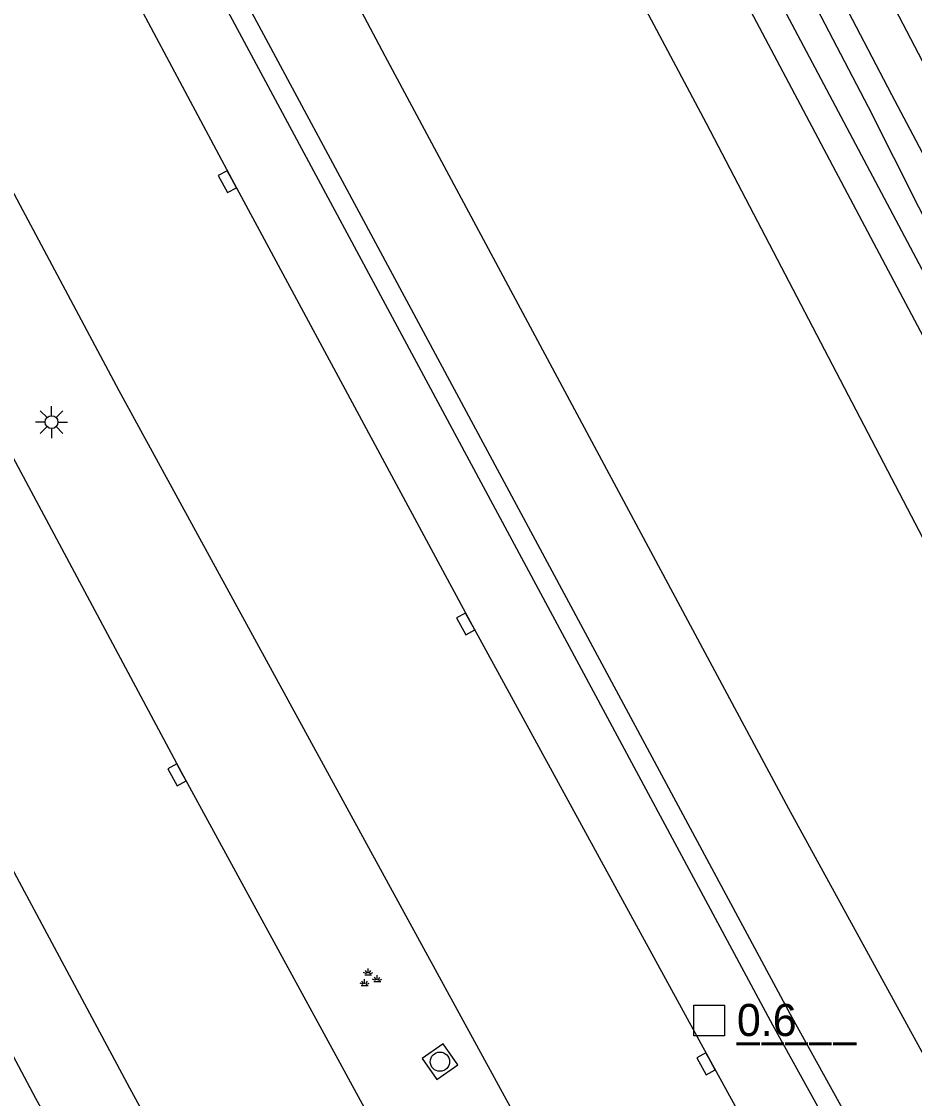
# Model space of a CAD drawing. Extents: x 135999 to 138000, y 396000 to 398501.
# Drawn here: x 137323.64 to 137358.4, y 397307.37 to 397349.29 of the extents above; entities that cross this region are included whole.
import ezdxf

# ---------------------------------------------------------------- set-up
doc = ezdxf.new("R2010")
doc.units = 0
for name, color, linetype in [('gg-knt-BGT kruinlijn', 7, 'Continuous'), ('gg-knt-bovenkant onderkant talud', 7, 'Continuous'), ('gg-knt-bronhoudergrens', 7, 'Continuous'), ('gg-knt-verharding', 7, 'Continuous'), ('gg-kntw-bovenkant insteek waterloop', 7, 'Continuous'), ('gg-kntw-waterlijn', 7, 'Continuous'), ('gg-kwrk-kunstwerk', 7, 'Continuous'), ('gt-anno-nummer hm paal', 7, 'Continuous'), ('gt-symb-groenvak', 7, 'Continuous'), ('gt-symb-hm paal', 7, 'Continuous'), ('gt-symb-kolk', 7, 'Continuous'), ('gt-symb-lichtmast', 7, 'Continuous'), ('gt-symb-rioolschacht', 7, 'Continuous')]:
    doc.layers.add(name, color=color, linetype=linetype)

# ---------------------------------------------------------------- blocks, each defined once
blk = doc.blocks.new('gt0-RS')
at = {"layer": 'gt-symb-rioolschacht'}
blk.add_lwpolyline([(-0.5, -0.5), (0.5, -0.5), (0.5, 0.5), (-0.5, 0.5)], close=True, dxfattribs=at)
blk.add_circle((0, 0), 0.375, dxfattribs=at)
blk = doc.blocks.new('gt0-KOLK')
at = {"layer": 'gt-symb-kolk'}
blk.add_lwpolyline([(0, 0), (0.375, 0), (0.375, 0.4), (-0.375, 0.4), (-0.375, 0), (0, 0)], dxfattribs=at)
blk = doc.blocks.new('gt0-HMpaal')
at = {"layer": 'gt-symb-hm paal'}
blk.add_lwpolyline([(-0.6, 0.6), (0.6, 0.6), (0.6, -0.6), (-0.6, -0.6)], close=True, dxfattribs=at)
blk = doc.blocks.new('gt0-GRVAK')
at = {"layer": 'gt-symb-groenvak'}
for p, q in [((-0.11, 0.189), (-0.228, 0.24)), ((-0.182, 0.153), (0.088, 0.153)), ((-0.091, 0.211), (-0.156, 0.322)), ((-0.047, 0.214), (-0.047, 0.393)), ((-0.004, 0.211), (0.061, 0.322)), ((0.015, 0.189), (0.133, 0.24)), ((0.262, -0.052), (0.197, 0.059)), ((0.305, -0.049), (0.305, 0.13)), ((0.349, -0.052), (0.414, 0.059)), ((-0.245, -0.228), (-0.363, -0.177)), ((-0.318, -0.264), (-0.047, -0.264)), ((-0.226, -0.206), (-0.291, -0.095)), ((-0.183, -0.203), (-0.183, -0.024)), ((-0.139, -0.206), (-0.074, -0.095)), ((-0.12, -0.228), (-0.002, -0.177)), ((0.243, -0.074), (0.125, -0.023)), ((0.17, -0.11), (0.441, -0.11)), ((0.368, -0.074), (0.486, -0.023))]:
    blk.add_line(p, q, dxfattribs=at)
blk = doc.blocks.new('gt0-LMAST')
at = {"layer": 'gt-symb-lichtmast'}
for p, q in [((-0.182, 0.173), (-0.447, 0.438)), ((-0.005, 0.246), (-0.005, 0.621)), ((0.172, 0.173), (0.437, 0.438)), ((-0.255, -0.004), (-0.63, -0.004)), ((-0.182, -0.181), (-0.447, -0.446)), ((-0.005, -0.254), (-0.005, -0.629)), ((0.437, -0.446), (0.172, -0.181)), ((0.245, -0.004), (0.62, -0.004))]:
    blk.add_line(p, q, dxfattribs=at)
blk.add_circle((-0.005, -0.004), 0.25, dxfattribs=at)

msp = doc.modelspace()

# ---------------------------------------------------------------- linework, layer by layer
at = {"layer": 'gg-knt-BGT kruinlijn'}
msp.add_lwpolyline([(137261.032, 397497.173), (137292.076, 397435.234), (137306.631, 397406.768), (137324.443, 397373.143), (137337.774, 397347.958), (137353.488, 397318.653), (137370.166, 397288.223), (137389.634, 397253.66), (137397.319, 397240.522), (137397.182, 397238.8), (137394.564, 397237.454)], dxfattribs=at)
at = {"layer": 'gg-knt-bovenkant onderkant talud'}
msp.add_lwpolyline([(137404.114, 397245.063), (137397.767, 397256.602), (137382.082, 397285.255), (137365.641, 397315.94), (137350.301, 397345.318), (137333.161, 397377.546), (137319.992, 397403.641), (137303.296, 397435.678), (137300.48, 397441.379), (137287.193, 397468.643), (137285.406, 397473.611), (137283.006, 397477.49), (137280.631, 397480.459), (137264.617, 397494.746), (137261.032, 397497.173)], dxfattribs=at)
at = {"layer": 'gg-knt-bronhoudergrens'}
msp.add_lwpolyline([(137290.87, 397479.619), (137341.163, 397381.331), (137354.933, 397354.975), (137377.206, 397312.342)], dxfattribs=at)
at = {"layer": 'gg-knt-verharding'}
for points in [[(137264.573, 397473.593), (137269.153, 397464.351), (137277.91, 397446.855), (137286.705, 397429.451), (137295.647, 397412.015), (137304.578, 397394.711), (137313.567, 397377.453), (137322.666, 397360.296), (137331.823, 397343.15), (137341.102, 397325.934), (137350.454, 397308.812), (137359.851, 397291.687), (137369.307, 397274.661), (137378.894, 397257.584), (137382.921, 397250.477)], [(137242.921, 397471.779), (137250.756, 397455.872), (137259.807, 397437.643), (137268.214, 397421.081), (137277.638, 397402.668), (137287.472, 397383.713), (137295.918, 397367.542), (137304.874, 397350.648), (137327.833, 397307.78), (137347.915, 397271.048), (137369.825, 397230.765)], [(137342.886, 397306.63), (137327.432, 397334.916), (137316.883, 397354.691), (137306.622, 397374.003), (137297.768, 397390.928), (137288.673, 397408.699), (137279.798, 397425.868), (137270.973, 397443.46), (137260.43, 397464.503), (137257.526, 397470.357)], [(137252.817, 397468.959), (137257.67, 397459.15), (137266.373, 397441.708), (137275.181, 397424.274), (137284.242, 397406.559), (137293.271, 397389.068), (137302.517, 397370.718), (137311.405, 397354.607), (137320.608, 397337.321), (137329.864, 397320.06), (137338.449, 397304.306)]]:
    msp.add_lwpolyline(points, dxfattribs=at)
at = {"layer": 'gg-kntw-bovenkant insteek waterloop'}
for points in [[(137376.148, 397311.757), (137363.702, 397334.734), (137357.515, 397346.438), (137351.388, 397358.173), (137344.345, 397371.861), (137337.349, 397385.573), (137322.282, 397415.296), (137307.177, 397444.665), (137293.018, 397473.174)], [(137289.515, 397471.969), (137304.498, 397441.775), (137319.899, 397411.466), (137334.62, 397382.823), (137350.76, 397352.173), (137352.018, 397349.703), (137367.06, 397321.344), (137382.487, 397292.139), (137398.3, 397263.801), (137411.302, 397240.92), (137413.73, 397237.843), (137415.451, 397236.361), (137417.103, 397237.552)]]:
    msp.add_lwpolyline(points, dxfattribs=at)
at = {"layer": 'gg-kntw-waterlijn'}
for points in [[(137415.602, 397237.926), (137413.156, 397241.285), (137384.559, 397293.203), (137362.502, 397334.25), (137356.607, 397345.961), (137350.477, 397357.701), (137339.54, 397378.127), (137335.79, 397385.108), (137321.368, 397413.221), (137305.676, 397443.84), (137291.983, 397471.638), (137291.192, 397471.245)], [(137291.192, 397471.245), (137305.553, 397442.305), (137320.951, 397412.003), (137335.668, 397383.368), (137351.809, 397352.716), (137353.066, 397350.248), (137368.104, 397321.897), (137383.525, 397292.703), (137399.186, 397264.38), (137407.436, 397249.777), (137412.285, 397241.581), (137414.587, 397238.664), (137415.516, 397237.864), (137415.602, 397237.926)]]:
    msp.add_lwpolyline(points, dxfattribs=at)
at = {"layer": 'gg-kwrk-kunstwerk'}
for points in [[(137394.564, 397237.454), (137390.864, 397243.829), (137372.355, 397276.692), (137353.577, 397310.634), (137326.207, 397361.557), (137305.33, 397401.186)], [(137390.176, 397243.42), (137371.667, 397276.283), (137352.889, 397310.225), (137325.519, 397361.148), (137304.626, 397400.806)], [(137366.921, 397230.095), (137364.756, 397233.871), (137344.994, 397269.545), (137324.192, 397307.369), (137322.748, 397310.051)]]:
    msp.add_lwpolyline(points, dxfattribs=at)

# ---------------------------------------------------------------- block references
at = {"layer": 'gt-symb-groenvak'}
msp.add_blockref('gt0-GRVAK', (137337.177, 397312.029), dxfattribs=at)
at = {"layer": 'gt-symb-hm paal'}
msp.add_blockref('gt0-HMpaal', (137350.405, 397310.399), dxfattribs=at)
at = {"layer": 'gt-symb-kolk'}
for p, rotation in [((137331.823, 397343.15), 118.30852047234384), ((137341.102, 397325.934), 118.61503162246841), ((137329.864, 397320.06), 118.56471819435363), ((137350.454, 397308.812), 118.7430356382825)]:
    msp.add_blockref('gt0-KOLK', p, dxfattribs=dict(at, rotation=rotation))
at = {"layer": 'gt-symb-lichtmast'}
msp.add_blockref('gt0-LMAST', (137324.81, 397333.7), dxfattribs=at)
at = {"layer": 'gt-symb-rioolschacht', "rotation": 124.69152882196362}
msp.add_blockref('gt0-RS', (137339.924, 397308.797), dxfattribs=at)

# ---------------------------------------------------------------- texts
at = {"layer": 'gt-anno-nummer hm paal'}
msp.add_text('0.6', height=1.25, dxfattribs=at).set_placement((137351.486, 397309.795))
at = {"layer": 'gt-symb-hm paal'}
msp.add_text('_____', height=1.25, dxfattribs=at).set_placement((137351.486, 397309.795))

doc.saveas('drawing.dxf')
